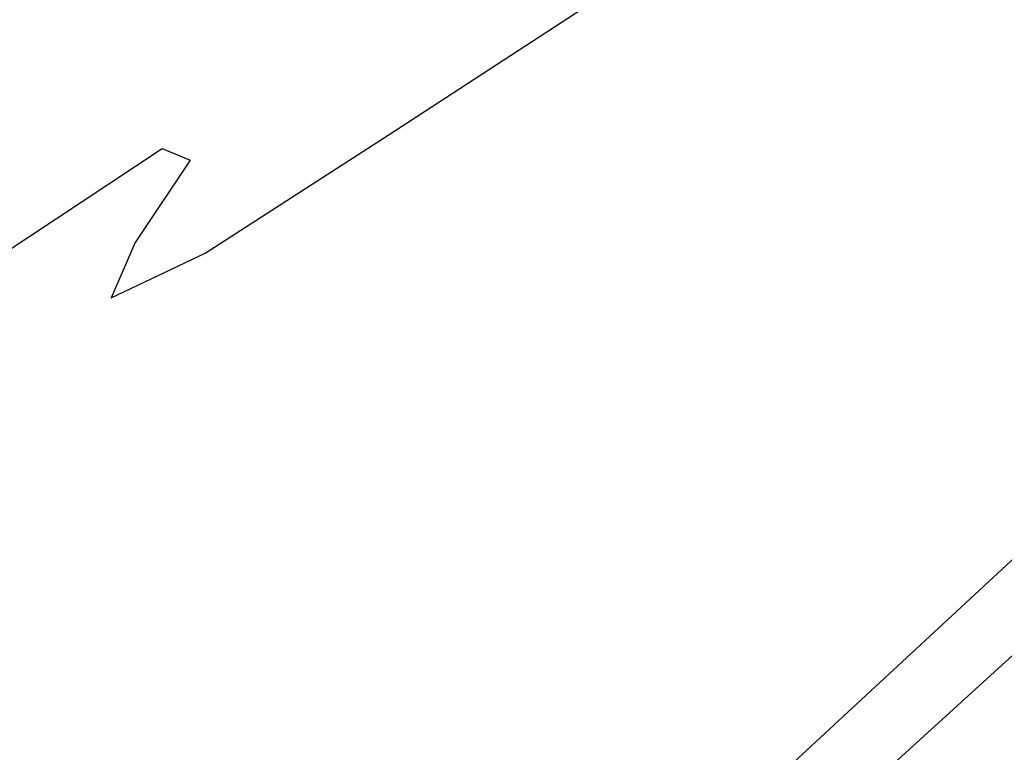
# Model space of a CAD drawing. Extents: x 3249832 to 3255657, y 13789405 to 13793316.
# Tile 870 of 1056: x 3253206.83 to 3253210.46, y 13791261.09 to 13791263.79. Entities that reach past the tile are written whole.
import ezdxf

# ---------------------------------------------------------------- set-up
doc = ezdxf.new("R2010")
doc.units = 0
doc.header["$LTSCALE"] = 100
doc.header["$MEASUREMENT"] = 0
doc.layers.add('GRATIO_03231_CON', color=1, linetype='CONTINUOUS')
doc.layers.add('TARGETS_EAST', color=7, linetype='CONTINUOUS')

# ---------------------------------------------------------------- blocks, each defined once
blk = doc.blocks.new('Gratio_032316_contours')
at = {"layer": 'GRATIO_03231_CON', "color": 5, "linetype": 'Continuous', "flags": 128}
for points in [[(3253215.6643, 13791266.1251), (3253212.3094, 13791263.1053), (3253209.5883, 13791260.6277), (3253208.0922, 13791259.1951), (3253207.5174, 13791258.5543), (3253207.3366, 13791258.2638), (3253206.9358, 13791257.8005), (3253205.3552, 13791256.3177), (3253201.5485, 13791252.8872)], [(3253200.9204, 13791258.6538), (3253203.1152, 13791260.3494), (3253204.1951, 13791261.151), (3253204.5738, 13791261.3906), (3253204.9167, 13791261.6022), (3253205.7027, 13791262.1686), (3253206.6654, 13791262.866), (3253207.3519, 13791263.3193), (3253207.4552, 13791263.2758), (3253207.252, 13791262.9724), (3253207.1646, 13791262.7686), (3253207.5103, 13791262.9328), (3253208.186, 13791263.3688), (3253208.9832, 13791263.8895)], [(3253212.5203, 13791263.8565), (3253211.8505, 13791263.1225), (3253210.6517, 13791261.9521), (3253208.7932, 13791260.2297), (3253206.2741, 13791257.9499), (3253203.613, 13791255.5461), (3253201.4587, 13791253.5615)]]:
    blk.add_lwpolyline(points, dxfattribs=at)

msp = doc.modelspace()

# ---------------------------------------------------------------- block references
at = {"layer": 'TARGETS_EAST'}
msp.add_blockref('Gratio_032316_contours', (0, 0), dxfattribs=at)

doc.saveas('drawing.dxf')
